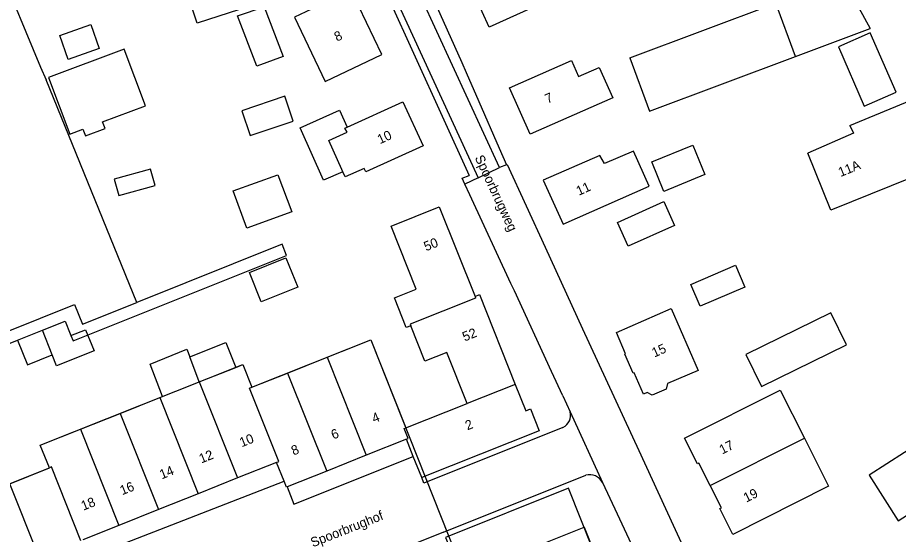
# Model space of a CAD drawing. Extents: x 194485 to 197793, y 468269 to 470822.
# Drawn here: x 195363.4 to 195475, y 469415 to 469480.4 of the extents above; entities that cross this region are included whole.
import ezdxf

# ---------------------------------------------------------------- set-up
doc = ezdxf.new("R2010")
doc.units = 0
for name, color, linetype in [('BGT grensvlak gebouwinstallatie plus 1', 7, 'Continuous'), ('BGT grensvlak onbegroeid terreindeel', 7, 'Continuous'), ('BGT grensvlak pand min 1', 7, 'Continuous'), ('BGT grensvlak pand op maaiveld', 7, 'Continuous'), ('BGT grensvlak pand op maaiveld LR', 7, 'Continuous'), ('BGT grensvlak wegdeel', 7, 'Continuous'), ('BGT tekst huisnummerreeks', 7, 'Continuous'), ('BGT tekst openbare ruimte label weg', 7, 'Continuous')]:
    doc.layers.add(name, color=color, linetype=linetype)

msp = doc.modelspace()

# ---------------------------------------------------------------- linework, layer by layer
at = {"layer": 'BGT grensvlak gebouwinstallatie plus 1'}
for p, q in [((195440.92, 469475.31), (195459.42, 469482.22)), ((195440.92, 469475.31), (195443.43, 469468.56)), ((195443.43, 469468.56), (195461.93, 469475.47)), ((195392.75, 469448.12), (195397.37, 469449.97)), ((195397.37, 469449.97), (195398.86, 469446.25)), ((195394.24, 469444.4), (195392.75, 469448.12)), ((195398.86, 469446.25), (195394.24, 469444.4)), ((195363.37, 469439.54), (195366.51, 469440.8)), ((195367.75, 469437.69), (195366.51, 469440.8)), ((195370.04, 469440.36), (195370.13, 469440.13)), ((195363.37, 469439.54), (195364.61, 469436.43)), ((195385.18, 469437.43), (195389.76, 469439.26)), ((195389.76, 469439.26), (195391.01, 469436.1)), ((195364.61, 469436.43), (195367.75, 469437.69)), ((195380.16, 469436.52), (195384.8, 469438.43)), ((195384.8, 469438.43), (195385.18, 469437.43)), ((195386.38, 469434.26), (195385.18, 469437.43)), ((195381.72, 469432.41), (195380.16, 469436.52))]:
    msp.add_line(p, q, dxfattribs=at)
for points in [[(195376.88, 469476.4), (195367.3, 469472.81), (195369.99, 469465.64), (195371.64, 469466.26), (195371.95, 469465.42), (195374.45, 469466.35), (195374.14, 469467.19), (195379.57, 469469.23), (195376.88, 469476.4)], [(195404.56, 469460.88), (195402.13, 469459.79), (195399.15, 469466.43), (195404.15, 469468.67), (195405.12, 469466.53)], [(195366.51, 469440.8), (195369.4, 469441.96), (195370.04, 469440.36)], [(195370.13, 469440.13), (195371.98, 469440.87), (195373.05, 469438.2), (195368.31, 469436.29), (195367.75, 469437.69)]]:
    msp.add_lwpolyline(points, dxfattribs=at)
at = {"layer": 'BGT grensvlak onbegroeid terreindeel'}
for p, q in [((195397.05, 469512.1), (195420.6, 469460.39)), ((195378.49, 469444.33), (195366.97, 469472.5))]:
    msp.add_line(p, q, dxfattribs=at)
for points in [[(195354.14, 469503.3), (195354.17, 469503.21), (195355.13, 469500.91), (195355.51, 469500), (195366.28, 469474.14), (195366.97, 469472.5)], [(195420.04, 469459.3), (195419.69, 469460.06), (195420.6, 469460.39)]]:
    msp.add_lwpolyline(points, dxfattribs=at)
at = {"layer": 'BGT grensvlak pand min 1'}
msp.add_lwpolyline([(195348.97, 469416.02), (195367.39, 469423.38), (195366.24, 469426.25), (195391.89, 469436.45), (195393.06, 469433.58), (195408.1, 469439.61), (195419.96, 469409.8), (195435.14, 469415.86), (195436.53, 469412.36), (195421.34, 469406.33), (195424.75, 469397.75), (195384.08, 469381.55), (195382.93, 469384.4), (195363.11, 469376.48), (195355.22, 469396.32), (195356.6, 469396.89), (195348.97, 469416.02)], dxfattribs=at)
at = {"layer": 'BGT grensvlak pand op maaiveld'}
for p, q in [((195467.9, 469485.39), (195471.4, 469479.01)), ((195461.93, 469475.47), (195459.42, 469482.22)), ((195368.71, 469478.11), (195372.63, 469479.51)), ((195372.63, 469479.51), (195373.7, 469476.5)), ((195461.93, 469475.47), (195471.4, 469479.01)), ((195369.78, 469475.11), (195368.71, 469478.11)), ((195373.7, 469476.5), (195369.78, 469475.11)), ((195405.12, 469466.53), (195412.18, 469469.75)), ((195404.81, 469466.39), (195405.12, 469466.53)), ((195380.22, 469461.22), (195375.62, 469459.95)), ((195380.8, 469459.12), (195380.22, 469461.22)), ((195404.56, 469460.88), (195404.44, 469461.15)), ((195375.62, 469459.95), (195376.2, 469457.85)), ((195376.2, 469457.85), (195380.8, 469459.12)), ((195397.56, 469435.39), (195402.58, 469437.4)), ((195386.38, 469434.26), (195391.01, 469436.1)), ((195393.06, 469433.58), (195397.56, 469435.39)), ((195381.72, 469432.41), (195386.38, 469434.26)), ((195376.35, 469430.27), (195381.37, 469432.27)), ((195381.37, 469432.27), (195381.72, 469432.41)), ((195412.56, 469428.45), (195420.32, 469431.54)), ((195371.33, 469428.28), (195376.35, 469430.27)), ((195412.62, 469427), (195407.54, 469424.97)), ((195413.5, 469424.82), (195412.62, 469427)), ((195407.54, 469424.97), (195402.53, 469422.97)), ((195414.58, 469422.15), (195413.5, 469424.82)), ((195362.37, 469421.37), (195367.39, 469423.38)), ((195396.16, 469424.08), (195391.24, 469422.11)), ((195397.12, 469421.68), (195396.16, 469424.08)), ((195391.24, 469422.11), (195386.23, 469420.1)), ((195402.53, 469422.97), (195397.51, 469420.96)), ((195367.35, 469408.89), (195362.37, 469421.37)), ((195386.23, 469420.1), (195381.21, 469418.09)), ((195381.21, 469418.09), (195376.2, 469416.09)), ((195376.2, 469416.09), (195371.64, 469414.26))]:
    msp.add_line(p, q, dxfattribs=at)
for points in [[(195383.86, 469486.54), (195390.55, 469488.71), (195392.79, 469481.83), (195386.11, 469479.7), (195383.86, 469486.54)], [(195432.02, 469483.44), (195429.9, 469482.52), (195430.03, 469482.29), (195423.12, 469479.2), (195420.45, 469485.06), (195423.21, 469486.24)], [(195402.34, 469472.29), (195409.52, 469475.72), (195405.61, 469483.87), (195398.43, 469480.46), (195402.34, 469472.29)], [(195391.23, 469480.61), (195394.6, 469481.77), (195397, 469475.48), (195393.68, 469474.25), (195391.23, 469480.61)], [(195467.36, 469476.7), (195470.64, 469469.19), (195474.68, 469470.95), (195471.4, 469478.46), (195467.36, 469476.7)], [(195433.54, 469474.95), (195434.44, 469472.95), (195437.04, 469474.09), (195438.77, 469470.23), (195428.31, 469465.65), (195425.71, 469471.52), (195433.54, 469474.95)], [(195392.83, 469465.46), (195398.27, 469467.29), (195397.22, 469470.43), (195391.77, 469468.59), (195392.83, 469465.46)], [(195468.83, 469466.75), (195477.1, 469470.16), (195479.87, 469463.15)], [(195412.18, 469469.75), (195414.77, 469464.14), (195407.48, 469460.87), (195407.28, 469461.29), (195404.86, 469460.22), (195404.56, 469460.88)], [(195468.83, 469466.75), (195469.29, 469465.78), (195463.48, 469463.21)], [(195404.44, 469461.15), (195402.78, 469464.84), (195405.14, 469465.87), (195404.81, 469466.39)], [(195439.75, 469457.46), (195443.37, 469459.07), (195441.4, 469463.48), (195437.72, 469461.91)], [(195443.71, 469462.12), (195448.92, 469464.25), (195450.44, 469460.52), (195445.23, 469458.39), (195443.71, 469462.12)], [(195437.72, 469461.91), (195437.13, 469462.95), (195429.97, 469459.8), (195432.5, 469454.22), (195439.75, 469457.46)], [(195479.08, 469461.1), (195466.42, 469456.01), (195463.48, 469463.21)], [(195392.39, 469453.73), (195390.68, 469458.47), (195396.35, 469460.5), (195398.11, 469455.82), (195392.39, 469453.73)], [(195439.38, 469454.46), (195445.23, 469457.09), (195446.59, 469454.07), (195440.74, 469451.44), (195439.38, 469454.46)], [(195413.2, 469441.37), (195412.61, 469441.15), (195411.1, 469444.92), (195413.85, 469446), (195410.68, 469453.97), (195416.79, 469456.42), (195421.32, 469445.08)], [(195455.52, 469446.27), (195449.85, 469443.84), (195448.66, 469446.61), (195454.33, 469449.04), (195455.52, 469446.27)], [(195421.32, 469445.08), (195421.91, 469445.32), (195426.41, 469433.95)], [(195439.23, 469440.54), (195446.16, 469443.55), (195449.59, 469435.73), (195445.73, 469434.05), (195445.55, 469433.35), (195443.77, 469432.57), (195443.15, 469432.93), (195442.68, 469432.73), (195441.48, 469435.41), (195441.38, 469435.38), (195440.31, 469437.79), (195440.4, 469437.83), (195439.23, 469440.54)], [(195457.64, 469433.69), (195468.38, 469438.98), (195466.4, 469443.02), (195455.65, 469437.72), (195457.64, 469433.69)], [(195420.32, 469431.54), (195417.75, 469437.99), (195414.98, 469436.89), (195413.2, 469441.37)], [(195402.58, 469437.4), (195408.1, 469439.61), (195412.56, 469428.45)], [(195391.01, 469436.1), (195391.89, 469436.45), (195393.06, 469433.58)], [(195426.41, 469433.95), (195427.74, 469430.61), (195428.35, 469430.86), (195429.45, 469428.09), (195414.58, 469422.15)], [(195451.12, 469421.16), (195449.7, 469423.98), (195449.5, 469423.88), (195447.87, 469427.14), (195460, 469433.24), (195463.06, 469427.15)], [(195367.39, 469423.38), (195366.24, 469426.25), (195371.33, 469428.28)], [(195463.06, 469427.15), (195466.11, 469421.05), (195453.99, 469414.96), (195452.33, 469418.24), (195452.54, 469418.34), (195451.12, 469421.16)], [(195478.31, 469426.24), (195477.99, 469426.74), (195471.25, 469422.44)], [(195471.25, 469422.44), (195474.92, 469416.68), (195481.66, 469420.98)], [(195397.51, 469420.96), (195397.43, 469420.93), (195397.12, 469421.68)], [(195437.68, 469409.46), (195433.18, 469420.79), (195417.59, 469414.57), (195418.25, 469412.96)]]:
    msp.add_lwpolyline(points, dxfattribs=at)
at = {"layer": 'BGT grensvlak pand op maaiveld LR'}
for p, q in [((195421.32, 469445.08), (195421.4, 469444.88)), ((195402.58, 469437.4), (195407.54, 469424.97)), ((195397.56, 469435.39), (195402.53, 469422.97)), ((195386.38, 469434.26), (195391.24, 469422.11)), ((195426.41, 469433.95), (195420.33, 469431.52)), ((195381.37, 469432.27), (195386.23, 469420.1)), ((195420.32, 469431.54), (195420.33, 469431.52)), ((195376.35, 469430.27), (195381.21, 469418.09)), ((195371.33, 469428.28), (195376.2, 469416.09)), ((195412.62, 469427), (195412.85, 469427.09)), ((195451.12, 469421.16), (195463.06, 469427.15)), ((195396.16, 469424.08), (195396.46, 469424.2))]:
    msp.add_line(p, q, dxfattribs=at)
for points in [[(195421.4, 469444.88), (195413.12, 469441.57), (195413.2, 469441.37)], [(195396.46, 469424.2), (195392.76, 469433.46), (195393.06, 469433.58)], [(195412.85, 469427.09), (195412.34, 469428.36), (195412.56, 469428.45)], [(195371.38, 469414.16), (195367.65, 469423.49), (195367.39, 469423.38)]]:
    msp.add_lwpolyline(points, dxfattribs=at)
at = {"layer": 'BGT grensvlak wegdeel'}
for p, q in [((195424.41, 469461.42), (195400.49, 469513.39)), ((195397.81, 469512.1), (195421.72, 469460.11)), ((195421.72, 469460.11), (195424.41, 469461.42)), ((195425.29, 469461.77), (195424.41, 469461.42)), ((195421.72, 469460.11), (195420.04, 469459.3)), ((195432.46, 469432.51), (195433.39, 469430.48)), ((195433.39, 469430.48), (195437.48, 469421.52)), ((195417.32, 469415.23), (195435.36, 469422.47)), ((195437.48, 469421.52), (195439.32, 469417.56))]:
    msp.add_line(p, q, dxfattribs=at)
for points in [[(195414.32, 469486.71), (195415.95, 469483.02), (195419.63, 469474.73), (195420.2, 469473.44), (195421.8, 469469.79), (195424.39, 469463.85), (195425.29, 469461.77)], [(195425.29, 469461.77), (195425.38, 469461.8), (195430.21, 469451.32), (195434.96, 469441), (195442.06, 469425.57), (195445.44, 469418.23), (195449.12, 469410.24), (195452.3, 469403.34), (195455.91, 469395.49), (195456.69, 469395.95), (195457.21, 469394.9), (195457.72, 469393.85), (195460.24, 469388.27), (195460.28, 469388.2)], [(195432.46, 469432.51), (195431.02, 469435.59), (195426.32, 469445.78), (195425.88, 469446.73), (195420.66, 469457.96), (195420.04, 469459.3)], [(195370.13, 469440.13), (195370.39, 469439.47), (195397.43, 469450.29), (195396.87, 469451.69), (195378.49, 469444.33)], [(195342.91, 469435.9), (195356.39, 469441.3), (195357.4, 469438.77), (195370.58, 469444.05), (195371.57, 469441.56), (195378.49, 469444.33)], [(195362.37, 469421.37), (195356.23, 469436.69), (195363.37, 469439.54)], [(195432.46, 469428.5), (195414.84, 469421.46), (195414.58, 469422.15)], [(195397.51, 469420.96), (195398.38, 469418.77), (195413.5, 469424.82)], [(195373.28, 469410.18), (195375.53, 469411.08), (195374.76, 469412.98), (195397.12, 469421.68)], [(195439.32, 469417.56), (195440.79, 469414.39), (195442.3, 469411.11), (195443.54, 469408.45), (195447.41, 469400.05), (195452.62, 469388.73)], [(195417.32, 469415.23), (195402.21, 469409.17), (195403.12, 469406.89)]]:
    msp.add_lwpolyline(points, dxfattribs=at)
for centre, radius, start, end in [((195431.71, 469430.06), 1.73, 295.8356, 14.3396), ((195435.82, 469420.66), 1.86, 27.3541, 104.5658)]:
    msp.add_arc(centre, radius, start, end, dxfattribs=at)

# ---------------------------------------------------------------- texts
at = {"layer": 'BGT tekst huisnummerreeks'}
for s, rotation, p in [('8', 25.6, (195403.83, 469477.34)), ('7', 23.9, (195430.51, 469469.49)), ('10', 24.8, (195409.28, 469464.35)), ('11A', 22.2, (195467.64, 469460.2)), ('11', 24.4, (195434.47, 469457.82)), ('50', 21.9, (195415.12, 469450.79)), ('52', 21.8, (195420.01, 469439.37)), ('15', 23.8, (195444.04, 469437.34)), ('4', 21.8, (195408.54, 469429.03)), ('2', 21.8, (195420.36, 469428.12)), ('10', 21.8, (195391.76, 469425.98)), ('6', 21.8, (195403.37, 469426.96)), ('17', 26.7, (195452.64, 469425.06)), ('12', 21.8, (195386.64, 469423.93)), ('8', 21.8, (195398.32, 469424.94)), ('14', 21.8, (195381.63, 469421.92)), ('16', 21.8, (195376.61, 469419.91)), ('19', 26.7, (195455.7, 469418.97)), ('18', 21.8, (195371.69, 469417.95))]:
    msp.add_text(s, height=1.2, rotation=rotation, dxfattribs=at).set_placement(p)
at = {"layer": 'BGT tekst openbare ruimte label weg'}
for s, rotation, p in [('Spoorbrugweg', 294.9, (195421.26, 469462.66)), ('Spoorbrughof', 21.5, (195400.77, 469413.31))]:
    msp.add_text(s, height=1.2, rotation=rotation, dxfattribs=at).set_placement(p)

doc.saveas('drawing.dxf')
